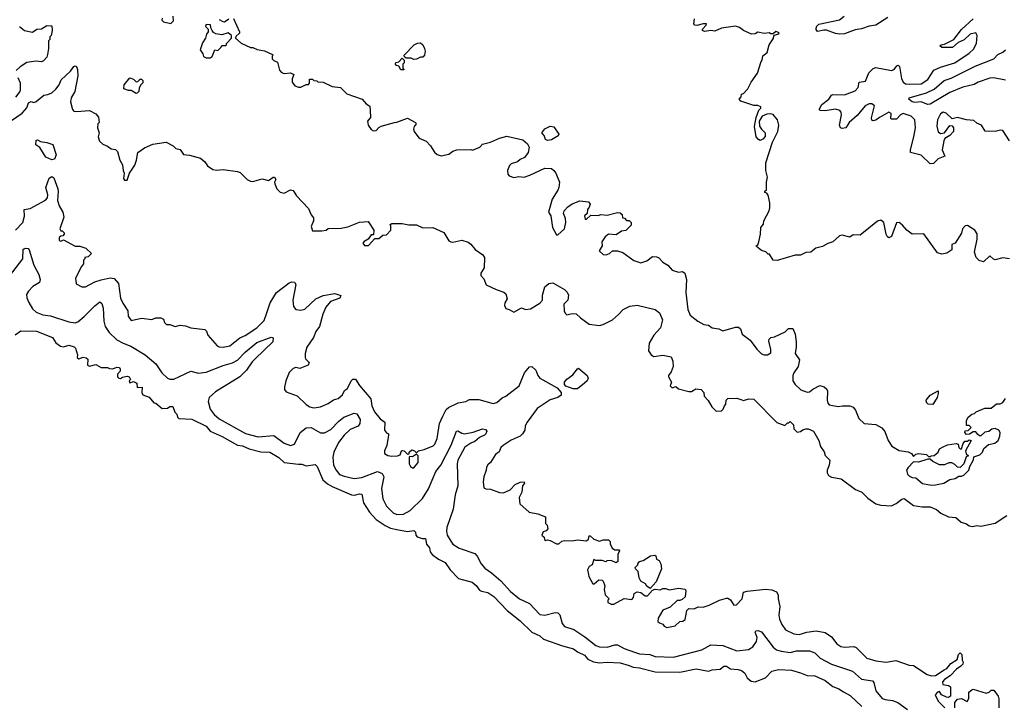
# Model space of a CAD drawing. Extents: x 2210602 to 2357277, y 510288 to 673808.
# Tile 267 of 464: x 2325907 to 2333496, y 565149 to 570418. Entities that reach past the tile are written whole.
import ezdxf

# ---------------------------------------------------------------- set-up
doc = ezdxf.new("R2010")
doc.units = 0

msp = doc.modelspace()

# ---------------------------------------------------------------- linework, layer by layer
at = {"layer": '0CON05XD'}
for points in [[(2327005, 570430), (2327002.5, 570415), (2327015, 570400), (2327071.7, 570388.3), (2327091.7, 570408.3), (2327090, 570445)], [(2332596.7, 570435), (2332506.7, 570375), (2332455, 570368.5), (2332395, 570346.2), (2332345, 570339.2), (2332265, 570308.2), (2332225.4, 570305.4), (2332195, 570310.5), (2332125, 570336.5), (2332105, 570337.5), (2332055.6, 570325.6), (2332045, 570342.5), (2332047.1, 570365), (2332065, 570382.1), (2332225, 570417.1), (2332262, 570445)], [(2325906.7, 570365), (2325945, 570333.8), (2326005, 570322.5), (2326040, 570345), (2326075, 570347.5), (2326115, 570372.5), (2326155, 570370), (2326157.5, 570335), (2326150, 570295), (2326140, 570285), (2326140, 570265), (2326130, 570255), (2326130, 570195), (2326121.7, 570148.3), (2326115, 570130), (2326089.3, 570100.7), (2326075, 570092.5), (2326035, 570097.5), (2325963, 570087), (2325910, 570055), (2325880, 570025)], [(2327375, 570122.5), (2327390, 570135), (2327410, 570185), (2327435, 570180), (2327460, 570205), (2327465, 570220), (2327495, 570220), (2327500, 570225), (2327500, 570235), (2327540, 570275), (2327540, 570295), (2327515, 570316.7), (2327465, 570300), (2327418.3, 570308.3), (2327400, 570320), (2327390, 570335), (2327380, 570355), (2327378.3, 570378.3), (2327345, 570380), (2327340, 570365), (2327360, 570345), (2327360, 570325), (2327347.5, 570305), (2327340, 570275), (2327315, 570240), (2327297.5, 570185), (2327317.5, 570155), (2327323.6, 570133.6), (2327345, 570122.5), (2327375, 570122.5)], [(2327445, 570420), (2327473, 570403), (2327485, 570402.5), (2327520, 570425)], [(2327555, 570427.5), (2327600, 570325), (2327600, 570315), (2327571.7, 570288.3), (2327570, 570275), (2327615, 570236.7), (2327685, 570203.3), (2327705, 570202.5), (2327737, 570187), (2327795, 570177.5), (2327855, 570150), (2327860, 570145), (2327853, 570137), (2327852.5, 570115), (2327865, 570102.5), (2327895, 570090), (2327908.3, 570028.3), (2327925, 570010), (2327945, 570003.3), (2327995, 570007.5), (2328020, 569995), (2328007, 569963), (2328007, 569937), (2328027, 569907), (2328055, 569896.7), (2328075, 569896.7), (2328115, 569917.5), (2328131.7, 569918.3), (2328141.7, 569928.3), (2328141.7, 569958.3), (2328165, 569960), (2328175, 569950), (2328197, 569947), (2328205, 569940), (2328245, 569937.5), (2328315, 569903.3), (2328380, 569895), (2328427.3, 569847.3), (2328546.7, 569805), (2328578.3, 569768.3), (2328605, 569750), (2328608.3, 569718.3), (2328610, 569665), (2328587.5, 569635), (2328592.5, 569605), (2328615, 569572.5), (2328635, 569560), (2328655, 569562.5), (2328674.1, 569585.9), (2328692.7, 569597.3), (2328795, 569626.2), (2328815, 569626.7), (2328895, 569657.5), (2328957.5, 569625), (2328962.5, 569615), (2328946.4, 569593.6), (2328941.2, 569575), (2328946.7, 569555), (2328975, 569516.7), (2328986.7, 569505), (2329040.3, 569480.3), (2329072.5, 569445), (2329105, 569396.2), (2329125, 569378.8), (2329155, 569368), (2329215, 569381.2), (2329245, 569403.8), (2329275, 569413.8), (2329385, 569417.5), (2329397, 569413), (2329453.6, 569436.4), (2329475, 569458.8), (2329535, 569473.3), (2329605, 569503.8), (2329660.7, 569519.3), (2329785, 569492.5), (2329821.7, 569461.7), (2329832.5, 569435), (2329827, 569393), (2329797.5, 569355), (2329765, 569340), (2329745, 569322.5), (2329694.1, 569305.9), (2329682.5, 569295), (2329667.5, 569255), (2329668.3, 569228.3), (2329680, 569215), (2329715, 569202.5), (2329755, 569208.8), (2329795, 569204), (2329839.7, 569220.3), (2329955, 569272.5), (2330005, 569270), (2330025, 569256.2), (2330040, 569235), (2330067.5, 569165), (2330062.5, 569125), (2330055, 569103.3), (2330011.2, 569035), (2329982.5, 568935), (2330000, 568905), (2330013.8, 568815), (2330045, 568760), (2330055, 568760), (2330106.2, 568805), (2330116.7, 568855), (2330113.3, 568885), (2330098.8, 568925), (2330104, 568945), (2330132, 568975), (2330165, 568998), (2330225, 569022), (2330290, 569015), (2330302.5, 568995), (2330297, 568973), (2330282.5, 568955), (2330280, 568925), (2330260, 568905), (2330265, 568880), (2330275, 568880), (2330308.3, 568911.7), (2330365, 568907.5), (2330385, 568917.5), (2330435, 568911.2), (2330515, 568932.5), (2330535, 568930), (2330550, 568915), (2330551.7, 568891.7), (2330568.3, 568888.3), (2330585, 568870), (2330605, 568870), (2330620, 568855), (2330620, 568835), (2330578.3, 568791.7), (2330545, 568786.7), (2330505, 568760), (2330445, 568763.8), (2330420, 568745), (2330392.5, 568705), (2330396.4, 568673.6), (2330373.3, 568635), (2330405, 568606.7), (2330427.5, 568605), (2330453.6, 568616.4), (2330475, 568636.7), (2330515, 568636), (2330555, 568624), (2330640.9, 568560.9), (2330695, 568544), (2330741.2, 568558.8), (2330785, 568591.4), (2330815, 568591.2), (2330830, 568585), (2330865, 568550), (2330903.3, 568525), (2330935, 568486.7), (2330985, 568472), (2331015, 568478), (2331033.3, 568465), (2331045.8, 568415), (2331040.8, 568315), (2331055.8, 568185), (2331075, 568140), (2331133.2, 568093.2), (2331179.5, 568069.5), (2331215, 568063.8), (2331245, 568044), (2331295, 568033.8), (2331325, 568020), (2331425, 568048.8), (2331448.3, 568048.3), (2331461.2, 568035), (2331475, 567993.3), (2331536.4, 567946.4), (2331588.3, 567878.3), (2331625, 567843.3), (2331643.9, 567833.9), (2331670, 567835), (2331695, 567850), (2331696.7, 567875), (2331680.7, 567939.3), (2331683.9, 567956.1), (2331695, 567967.5), (2331725, 567972.5), (2331807, 568013), (2331833, 568037), (2331866.4, 568036.4), (2331883.3, 567995), (2331892.5, 567935), (2331892.5, 567895), (2331882.5, 567845), (2331916.2, 567795), (2331906.7, 567745), (2331873.3, 567695), (2331866.7, 567675), (2331866.7, 567635), (2331882.5, 567605), (2331926.7, 567565), (2331975, 567546), (2331995, 567548.8), (2332019.2, 567570.8), (2332075, 567598), (2332108.3, 567588.3), (2332128.9, 567568.9), (2332134.2, 567555), (2332130.8, 567485), (2332135, 567462.5), (2332145, 567448.8), (2332215, 567436), (2332247.7, 567442.3), (2332305, 567440.8), (2332330.8, 567430.8), (2332347.7, 567407.7), (2332373.9, 567343.9), (2332416.4, 567306.4), (2332505, 567298), (2332551.2, 567271.2), (2332573.8, 567245), (2332600, 567175), (2332630, 567130), (2332641.7, 567121.7), (2332685, 567096.7), (2332755, 567087.5), (2332780, 567075), (2332795, 567050), (2332815, 567070), (2332835, 567073.3), (2332895, 567067.5), (2332911.7, 567051.7), (2332925, 567050), (2332933, 567057), (2332955, 567060), (2332986.4, 567083.6), (2332995, 567110), (2333023.8, 567126.2), (2333058.3, 567141.7), (2333125, 567152.5), (2333140, 567145), (2333145, 567120), (2333155, 567110), (2333165, 567110), (2333178.3, 567151.7), (2333191.7, 567168.3), (2333211.7, 567168.3), (2333225, 567180), (2333240, 567175), (2333197.5, 567095), (2333201.7, 567071.7), (2333220, 567055), (2333201.7, 567048.3), (2333183.3, 566995), (2333155, 566966.7), (2333135, 566970), (2333115, 566990), (2333091.7, 567001.7), (2333068.3, 567001.7), (2333035, 566986.7), (2332995, 566987.5), (2332945, 567012.5), (2332925, 567030), (2332905, 567030), (2332835, 567007.5), (2332795, 567010), (2332753.6, 566966.4), (2332742.5, 566945), (2332750, 566915), (2332765, 566900), (2332785, 566888.8), (2332815, 566886.7), (2332865, 566843.3), (2332935, 566830), (2332965, 566833.8)], [(2333535, 568573.3), (2333485, 568582.5), (2333425, 568567.5), (2333411.7, 568571.7), (2333385, 568597.5), (2333335, 568552.5), (2333301.7, 568561.7), (2333278.8, 568585), (2333266.2, 568625), (2333286.2, 568725), (2333286.4, 568766.4), (2333267.5, 568795), (2333211.7, 568831.7), (2333195, 568830), (2333172.5, 568805), (2333167, 568773), (2333117.5, 568695), (2333090, 568685), (2333092.5, 568645), (2333053, 568617), (2333015, 568610), (2332981.7, 568621.7), (2332875, 568766.7), (2332785, 568763.8), (2332743.3, 568795), (2332710, 568835), (2332685, 568853.8), (2332665, 568853.3), (2332625, 568747.5), (2332605, 568737.5), (2332594.3, 568744.3), (2332586, 568765), (2332567.5, 568855), (2332545, 568873.3), (2332517.5, 568865), (2332385, 568756), (2332331.7, 568758.3), (2332305, 568741.2), (2332246.1, 568756.1), (2332225, 568752.5), (2332175, 568706.7), (2332135, 568693.3), (2332095, 568668.8), (2332042.3, 568657.7), (2332005, 568626.7), (2331965, 568623.3), (2331925.9, 568604.1), (2331885, 568603.8), (2331745, 568561.2), (2331713.9, 568563.9), (2331685, 568610), (2331675, 568610), (2331658.3, 568628.3), (2331625, 568640), (2331585, 568670), (2331582.5, 568675), (2331596.7, 568683.3), (2331603.6, 568706.4), (2331615.9, 568764.1), (2331618, 568815), (2331639.5, 568840.5), (2331642.7, 568867.3), (2331683.8, 568945), (2331688.3, 568968.3), (2331688.8, 569005), (2331676.7, 569065), (2331665, 569080), (2331650, 569085), (2331650, 569095), (2331662.5, 569107.5), (2331662, 569165), (2331670.8, 569205), (2331658, 569255), (2331657.1, 569315), (2331710, 569475), (2331751.2, 569555), (2331758, 569605), (2331746.7, 569645), (2331715, 569686.7), (2331695, 569692.5), (2331665, 569690), (2331630, 569675), (2331607.5, 569635), (2331608.3, 569598.3), (2331623.6, 569573.6), (2331652.5, 569545), (2331653, 569517), (2331635, 569497.5), (2331615, 569487.5), (2331600, 569495), (2331582.5, 569515), (2331570, 569595), (2331583.3, 569665), (2331605, 569720), (2331620, 569735), (2331620, 569745), (2331596.4, 569756.4), (2331565, 569756.7), (2331465, 569790), (2331452.5, 569805), (2331467, 569823), (2331470, 569845), (2331485, 569850), (2331520, 569885), (2331543.9, 569936.1), (2331593.6, 570006.4), (2331622.5, 570095), (2331630, 570105), (2331635, 570140), (2331667.5, 570165), (2331683.3, 570225), (2331715, 570270), (2331721.7, 570298.3), (2331750, 570305), (2331760, 570315), (2331755, 570320), (2331735, 570327.5), (2331715, 570310), (2331695, 570310), (2331683, 570317), (2331645, 570312.5), (2331595, 570322.5), (2331575, 570308.8), (2331546.4, 570306.4), (2331485, 570334), (2331455, 570358.8), (2331425, 570368.8), (2331317, 570353), (2331265, 570330), (2331235, 570333.8), (2331185, 570326.7), (2331170, 570335), (2331170, 570345), (2331197.5, 570375), (2331200, 570385), (2331175, 570386.7), (2331125, 570373.3), (2331110, 570375), (2331102.5, 570385), (2331107.5, 570425)], [(2333095.6, 570204.4), (2333015, 570203.3), (2333000, 570215), (2333010, 570225), (2333035, 570230), (2333105.8, 570264.2), (2333165, 570342), (2333255.5, 570424.5)], [(2333536.7, 569485), (2333483.6, 569563.6), (2333466.4, 569566.4), (2333425, 569556.7), (2333348.3, 569558.3), (2333320, 569605), (2333285, 569620), (2333261.7, 569641.7), (2333203.6, 569646.4), (2333135, 569663.8), (2333093, 569653), (2333047.3, 569697.3), (2333025, 569703.8), (2333005, 569691.2), (2332980.6, 569645), (2332975.9, 569595.9), (2332985, 569552.5), (2333005, 569540), (2333033.6, 569546.4), (2333075, 569602.5), (2333095, 569600), (2333103, 569583), (2333103, 569557), (2333075.8, 569524.2), (2333038.3, 569501.7), (2333028.8, 569485), (2333016.2, 569415), (2333037.5, 569365), (2332985.9, 569344.1), (2332949.5, 569310.5), (2332925, 569306.7), (2332853.6, 569373.6), (2332773.8, 569395), (2332771.4, 569415), (2332799.4, 569515), (2332810.6, 569585), (2332805.7, 569645), (2332776.7, 569675), (2332715, 569693.8), (2332695.8, 569684.2), (2332665, 569650), (2332625, 569650), (2332620, 569655), (2332622.5, 569695), (2332605, 569703.8), (2332533.3, 569665), (2332505, 569642.5), (2332485, 569637.5), (2332473.9, 569643.9), (2332471.7, 569661.7), (2332496.2, 569755), (2332475, 569770), (2332455, 569769.4), (2332424.2, 569755), (2332361.4, 569678.6), (2332300.8, 569625), (2332275.5, 569584.5), (2332245, 569578.8), (2332234.2, 569584.2), (2332226, 569605), (2332241.9, 569685), (2332238.6, 569705), (2332228.5, 569718.5), (2332195, 569729.4), (2332115, 569714), (2332077, 569717), (2332067.5, 569725), (2332090, 569765), (2332143.8, 569805), (2332163.3, 569836.7), (2332175, 569840.8), (2332265, 569838.6), (2332345, 569870), (2332368.8, 569895), (2332376.7, 569935), (2332425.5, 569944.5), (2332452, 570008), (2332485, 570040.6), (2332505, 570049.4), (2332625, 570026), (2332645.8, 570034.2), (2332667, 570063), (2332677, 570067), (2332688, 570058), (2332704.4, 569964.4), (2332716.2, 569935), (2332735, 569924.3), (2332765, 569920), (2332855.5, 569924.5), (2332905, 569956), (2332952, 570028), (2333005, 570052), (2333115, 570084.3), (2333225, 570160), (2333258.8, 570191.2), (2333281.2, 570235), (2333286.2, 570295), (2333275, 570317.5), (2333233.3, 570306.7), (2333186.8, 570263.2), (2333139.1, 570240.9), (2333095.6, 570204.4)], [(2328945, 570110), (2328925, 570120), (2328885, 570120), (2328871.7, 570131.7), (2328870, 570145), (2328947.5, 570225), (2328972.7, 570237.3), (2328995, 570240), (2329013.3, 570225), (2329027.5, 570195), (2329032.5, 570175), (2329027.5, 570145), (2329015, 570130), (2328995, 570130), (2328965, 570112.5), (2328945, 570110)], [(2333505, 569952.5), (2333411.4, 569968.6), (2333385, 569967.5), (2333295, 569936.2), (2333262.7, 569917.3), (2333175, 569896.8), (2333075, 569856.1), (2332925, 569767.5), (2332905, 569764), (2332885, 569772.5), (2332855, 569785.7), (2332805, 569780), (2332785, 569784.4), (2332758.8, 569805), (2332762.5, 569815), (2332896.9, 569853.1), (2332955, 569881.5), (2333031.7, 569948.3), (2333085, 569967.5), (2333271.5, 570058.5), (2333413.9, 570116.1), (2333445, 570150), (2333485, 570168.6), (2333504.2, 570185)], [(2325845, 569640), (2325925, 569697.5), (2325962.5, 569737.5), (2325974, 569776), (2325995, 569787.5), (2326015, 569780), (2326035, 569787.5), (2326092.5, 569835), (2326125, 569840), (2326155, 569854.3), (2326186.6, 569883.4), (2326210.8, 569915), (2326226, 569955), (2326298.3, 570021.7), (2326325, 570057.5), (2326335, 570062.5), (2326345, 570057.5), (2326353.6, 570033.6), (2326356, 569985), (2326331.4, 569865), (2326304.2, 569815), (2326298, 569785), (2326313.3, 569725), (2326325, 569712.5), (2326345, 569710), (2326445, 569716.7), (2326493, 569693), (2326515, 569667.5), (2326520, 569625), (2326510, 569615), (2326507.5, 569585), (2326520, 569545), (2326512.5, 569515), (2326522.5, 569482.5), (2326547.5, 569457.5), (2326583.6, 569443.6), (2326612.3, 569422.3), (2326646.1, 569416.1), (2326660.7, 569400.7), (2326680, 569335), (2326699.3, 569299.3), (2326703.3, 569255), (2326712.5, 569235), (2326707.5, 569195), (2326715, 569180), (2326735, 569180), (2326752.5, 569235), (2326793.6, 569296.4), (2326808, 569335), (2326817.5, 569395), (2326868.8, 569431.2), (2326932.3, 569457.7), (2327035, 569473.3), (2327090, 569445), (2327110, 569425), (2327145, 569417.5), (2327169.3, 569379.3), (2327215, 569373.3), (2327300.7, 569350.7), (2327333, 569323), (2327355, 569292.5), (2327395, 569262.5), (2327425, 569257.5), (2327475, 569262.5), (2327586.4, 569246.4), (2327605, 569240), (2327660, 569185), (2327685, 569173.3), (2327705, 569170), (2327775, 569190), (2327825, 569177.5), (2327860, 569205), (2327870, 569205), (2327880, 569185), (2327870, 569165), (2327873, 569153), (2327890, 569115), (2327915, 569087.5), (2327945, 569080), (2327995, 569106.7), (2328015, 569102.5), (2328040.7, 569060.7), (2328133.6, 568963.6), (2328153.9, 568913.9), (2328171.7, 568891.7), (2328171.7, 568868.3), (2328152.5, 568825), (2328165, 568790), (2328235, 568790), (2328270, 568795), (2328285, 568807.5), (2328385, 568811.2), (2328435, 568820), (2328525, 568856.2), (2328591.7, 568861.7), (2328637.5, 568795), (2328635, 568760), (2328615, 568760), (2328593.9, 568726.1), (2328561.7, 568708.3), (2328552.5, 568695), (2328565, 568677.5), (2328595, 568677.5), (2328645, 568730), (2328675, 568732.5), (2328705, 568757.5), (2328735, 568760), (2328767.5, 568795), (2328767.5, 568827.5), (2328761.7, 568838.3), (2328775, 568847.5), (2328803, 568847), (2328855, 568846.2), (2328906.4, 568836.4), (2328965, 568837.5), (2329015, 568813.3), (2329090, 568815), (2329175, 568776.7), (2329213.9, 568713.9), (2329230, 568705), (2329245, 568703.3), (2329315, 568718.8), (2329363.6, 568703.6), (2329385, 568687.5), (2329417, 568647), (2329477.5, 568605), (2329488.8, 568585), (2329487.5, 568505), (2329460, 568465), (2329460, 568445), (2329485, 568420), (2329502.5, 568375), (2329578.3, 568338.3), (2329637.7, 568317.7), (2329653.6, 568303.6), (2329663.3, 568265), (2329646.7, 568235), (2329643.3, 568215), (2329655, 568192.5), (2329680, 568185), (2329715, 568162.5), (2329773.6, 568196.4), (2329806.4, 568183.6), (2329845, 568190), (2329915, 568232.5), (2329937.5, 568255), (2329937.5, 568295), (2329955, 568357.5), (2329985, 568383.3), (2330015, 568390), (2330105, 568337.5), (2330126.4, 568316.4), (2330137.5, 568295), (2330132.5, 568255), (2330100, 568225), (2330102.5, 568175), (2330110, 568155), (2330125, 568142.5), (2330165, 568152.5), (2330195, 568150), (2330229.2, 568119.2)], [(2328865, 570030), (2328845, 570032.5), (2328828.3, 570058.3), (2328810, 570065), (2328803.3, 570075), (2328805, 570087.5), (2328828.3, 570091.7), (2328855, 570120), (2328870, 570105), (2328870, 570085), (2328860, 570075), (2328860, 570045), (2328870, 570035), (2328865, 570030)], [(2325893, 569973), (2325911.7, 569931.7), (2325911.7, 569878.3), (2325907, 569863), (2325875, 569820)], [(2326805, 569850), (2326765, 569872.5), (2326745, 569872.5), (2326710, 569885), (2326713.3, 569915), (2326755, 569970), (2326785, 569960), (2326805, 569940), (2326818.3, 569941.7), (2326835, 569960), (2326845, 569960), (2326855, 569950), (2326855, 569930), (2326840, 569915), (2326828.3, 569891.7), (2326825.9, 569864.1), (2326815, 569853.3), (2326805, 569850)], [(2329975, 569487.5), (2329960, 569495), (2329950, 569525), (2329932.5, 569545), (2329955, 569577.5), (2329995, 569596.2), (2330025, 569592.5), (2330062.5, 569535), (2330057.3, 569522.7), (2330005, 569492.5), (2329975, 569487.5)], [(2326155, 569337.5), (2326108.6, 569358.6), (2326061.7, 569431.7), (2326032.3, 569452.3), (2326035, 569490), (2326045, 569492.5), (2326068.3, 569478.3), (2326115, 569472), (2326161.2, 569455), (2326188, 569375), (2326175, 569343.3), (2326155, 569337.5)], [(2325874.3, 568795), (2325930, 568855), (2325943.6, 568903.6), (2325942.5, 568955), (2325986.7, 568963.3), (2326105, 569027.5), (2326122.5, 569045), (2326123, 569067), (2326108, 569125), (2326135, 569196.7), (2326155, 569210), (2326169.5, 569199.5), (2326200, 569115), (2326203.8, 569095), (2326198.8, 569025), (2326212.3, 568982.3), (2326238.8, 568935), (2326246.2, 568895), (2326217.5, 568805), (2326225, 568790), (2326235, 568790), (2326250, 568775), (2326250, 568765), (2326238.3, 568751.7), (2326225, 568750), (2326211.7, 568738.3), (2326210, 568715), (2326225, 568710), (2326245, 568720), (2326335, 568672.5), (2326371.7, 568671.7), (2326417, 568657), (2326460, 568615), (2326435, 568590), (2326410, 568585), (2326410, 568575), (2326400, 568565), (2326400, 568535), (2326382.5, 568515), (2326337.5, 568425), (2326343, 568383), (2326385, 568357.5), (2326415, 568357.5), (2326485, 568396.7), (2326536.2, 568413.8), (2326605, 568429.2), (2326635, 568424.2), (2326668.8, 568385), (2326685, 568272.5), (2326701.7, 568231.7), (2326740, 568175), (2326743.6, 568133.6), (2326765, 568100), (2326847, 568117), (2326925, 568107.5), (2326955, 568120), (2326995, 568120), (2327015, 568110), (2327023, 568083), (2327038.3, 568068.3), (2327065, 568067.5), (2327105, 568052.5), (2327145, 568062.5), (2327185, 568057.5), (2327225, 568042.5), (2327335, 568030), (2327346.7, 568016.7), (2327357.5, 567985), (2327430, 567905), (2327445, 567896.2), (2327475, 567892.5), (2327526.7, 567905), (2327603.3, 567965), (2327645, 567984.3), (2327735, 568041.9), (2327790.9, 568099.1), (2327812.8, 568157.2), (2327836.7, 568235), (2327885, 568314.3), (2327985, 568388.6), (2328005, 568397.5), (2328025.8, 568395.8), (2328035.9, 568375.9), (2328012.5, 568255), (2328017.7, 568207.7), (2328035, 568183.3), (2328075, 568178), (2328105, 568186.2), (2328190, 568265), (2328245, 568292), (2328335, 568306.2), (2328381.7, 568291.7), (2328375, 568272.5), (2328302.5, 568245), (2328267.5, 568202.5), (2328243, 568147), (2328216.8, 568053.2), (2328189.2, 568015), (2328171.2, 567968.8), (2328121.2, 567895), (2328107.5, 567845), (2328107.5, 567815), (2328110, 567805), (2328137.5, 567775), (2328130, 567755), (2328065, 567730), (2328035, 567736.7), (2328015, 567730), (2327985, 567697.5), (2327969.3, 567660.7), (2327957.5, 567635), (2327947.5, 567585), (2327948.3, 567568.3), (2327960, 567550), (2328045, 567517.5), (2328115, 567452.5), (2328144.1, 567434.1), (2328175, 567426.7), (2328226.4, 567433.6), (2328285, 567460), (2328325, 567486.7), (2328360.7, 567499.3), (2328393.9, 567526.1), (2328410.7, 567559.3), (2328432.5, 567575), (2328462.5, 567635), (2328475, 567647.5), (2328496.1, 567646.1), (2328525, 567597.5), (2328614, 567495), (2328621.7, 567441.7), (2328642, 567395), (2328685, 567342.5), (2328720, 567315), (2328717.5, 567255), (2328735, 567232.5), (2328750, 567225), (2328750, 567215), (2328736.7, 567135), (2328717.5, 567095), (2328717.5, 567075), (2328745, 567060), (2328775, 567053.3), (2328820, 567055), (2328840, 567065), (2328850, 567095), (2328857, 567097), (2328870, 567095), (2328895, 567070), (2328908.3, 567071.7), (2328910, 567085), (2328928.3, 567101.7), (2328950, 567095), (2328965, 567080), (2328980, 567095), (2329025, 567103.8), (2329095, 567133.8), (2329106.2, 567145), (2329125, 567190), (2329142.5, 567305), (2329167, 567363), (2329195, 567413.3), (2329212.2, 567427.8), (2329287.5, 567465), (2329345, 567476), (2329375, 567491.2), (2329445, 567490), (2329555, 567460), (2329585, 567466.2), (2329625, 567503.8), (2329655, 567516.7), (2329756.2, 567595), (2329798, 567695), (2329835, 567742), (2329855, 567744.2), (2329885.4, 567715.4), (2329900, 567675), (2329915, 567654), (2330050.7, 567580.7), (2330079.4, 567545), (2330080, 567525), (2330055, 567505.8), (2329995, 567488), (2329895, 567420), (2329817.5, 567315), (2329803, 567287), (2329800, 567255), (2329782.5, 567225), (2329765, 567207.5), (2329695, 567177.5), (2329632.5, 567135)], [(2325827.8, 568442.2), (2325930, 568575), (2325935, 568650), (2325955, 568658), (2325972.5, 568655), (2325981.2, 568645), (2326015.7, 568525), (2326054, 568455), (2326065.8, 568415), (2326058.7, 568391.3), (2326008.8, 568361.2), (2325974.4, 568325.6), (2325960.3, 568299.7), (2325962, 568275), (2325977, 568237), (2326005, 568188), (2326034.5, 568164.5), (2326085, 568142.2), (2326145, 568134.4), (2326285, 568088.1), (2326335, 568080.8), (2326355, 568088), (2326405, 568129.2), (2326485, 568212.5), (2326525, 568243.3), (2326539.5, 568229.5), (2326549.2, 568195), (2326554.4, 568094.4), (2326565, 568053.8), (2326596.3, 568006.3), (2326655, 567950), (2326703.8, 567923.8), (2326762.4, 567902.4), (2326873.8, 567835), (2326955, 567766), (2327002.5, 567695), (2327045.5, 567655.5), (2327065, 567645.8), (2327095, 567647.5), (2327225, 567708), (2327285, 567694.3), (2327345, 567701.9), (2327475, 567751.5), (2327548.3, 567771.7), (2327585.9, 567794.1), (2327645, 567854.3), (2327735, 567930.8), (2327845, 567970), (2327860, 567965), (2327857.5, 567935), (2327722, 567805), (2327698.5, 567781.5), (2327655, 567717.1), (2327603.9, 567666.1), (2327415, 567548.6), (2327368.6, 567505), (2327360, 567475), (2327374.4, 567415), (2327407.1, 567375), (2327445, 567341.9), (2327647.8, 567227.8), (2327745, 567202.2), (2327865, 567212.5), (2327946.2, 567155), (2327995, 567135.7), (2328025, 567146.2), (2328068.1, 567235), (2328115, 567272.2), (2328153.4, 567273.4), (2328225, 567232.9), (2328255, 567233.3), (2328305, 567260), (2328367.5, 567322.5), (2328405, 567354.2), (2328485, 567383.8), (2328505, 567380), (2328532.2, 567335), (2328528.6, 567305), (2328515, 567286), (2328455, 567258), (2328408.8, 567215), (2328365, 567158.8), (2328329.4, 567085), (2328320, 567045), (2328325.6, 566985), (2328345.7, 566945), (2328373.1, 566913.1), (2328408.3, 566898.3), (2328485, 566881.8), (2328545, 566889.1), (2328665, 566934.2), (2328700.3, 566920.3), (2328712.5, 566895), (2328695.7, 566805), (2328705.8, 566725), (2328735, 566668), (2328785, 566618), (2328815, 566604.3), (2328865, 566606.9), (2328916, 566634), (2329012, 566728), (2329057.5, 566802.5), (2329115, 566936), (2329152.2, 566985), (2329232.4, 567137.6), (2329273, 567247), (2329285, 567250), (2329315, 567230), (2329335, 567225.8), (2329401.9, 567238.1), (2329473.9, 567263.9), (2329498.3, 567258.3), (2329506.7, 567246.7), (2329500, 567225), (2329490, 567215), (2329451.7, 567198.3), (2329415, 567165.7), (2329383.8, 567155), (2329337.9, 567122.1), (2329285, 567023.3), (2329279.5, 566995), (2329283.5, 566825), (2329263.3, 566755), (2329246.7, 566645), (2329198.9, 566505), (2329195.7, 566475.7), (2329202.9, 566445), (2329229.2, 566399.2), (2329246.1, 566376.1), (2329295, 566344), (2329415, 566303.3), (2329434.1, 566284.1), (2329462.7, 566222.7), (2329491.3, 566191.3), (2329543.3, 566155), (2329615, 566092), (2329690.2, 566010.2), (2329758.8, 565955), (2329836.8, 565916.8), (2329915, 565834.2), (2329955, 565827.1), (2330035, 565849.2), (2330055, 565846.2), (2330070.3, 565830.3), (2330088.6, 565765), (2330105, 565742), (2330177.6, 565717.6), (2330262.2, 565662.2), (2330346.2, 565595), (2330375, 565584.4), (2330435, 565581.9), (2330495, 565598.6), (2330515, 565598.6), (2330565, 565570.8), (2330645, 565542.2), (2330685, 565530.9), (2330764.4, 565524.4), (2330805, 565510), (2330945, 565504.4), (2331165, 565561.9), (2331235, 565599.2), (2331327.5, 565595), (2331435, 565552.2), (2331525, 565564.4), (2331558, 565585), (2331585, 565626.2), (2331590, 565655), (2331574.2, 565695.8), (2331581.7, 565708.3), (2331595, 565711.2), (2331625, 565698.8), (2331715, 565582.5), (2331741.1, 565561.1), (2331775, 565549.5), (2331845, 565539.4), (2331895, 565552.5), (2331995, 565552), (2332035, 565538), (2332075.5, 565495.5), (2332165, 565450.6), (2332325, 565395.7), (2332395, 565334.2), (2332480.7, 565320.7), (2332490, 565310), (2332505, 565243.8), (2332555, 565186), (2332577, 565177), (2332635, 565169.2), (2332675, 565154.4), (2332749.8, 565099.8)], [(2330229.2, 568119.2), (2330295, 568072), (2330375, 568062), (2330405, 568069.2), (2330475, 568104.2), (2330523.3, 568145), (2330557.5, 568185), (2330610.7, 568209.3), (2330665, 568217.1), (2330803.6, 568183.6), (2330839.3, 568159.3), (2330862.5, 568105), (2330845, 568042.5), (2330794.2, 567985.8), (2330757.5, 567925), (2330753.3, 567865), (2330773.6, 567833.6), (2330795, 567822.5), (2330865, 567832.5), (2330928.3, 567818.3), (2330940, 567785), (2330942.5, 567745), (2330927, 567703), (2330907.5, 567675), (2330907.5, 567665), (2330930, 567625), (2330920, 567595), (2330935, 567580), (2330965, 567590), (2330985, 567572.5), (2331065, 567552.5), (2331085, 567552.5), (2331118.3, 567571.7), (2331158.3, 567568.3), (2331180, 567545), (2331182.5, 567515), (2331213.9, 567483.9), (2331242.5, 567435), (2331275, 567400), (2331315, 567402.5), (2331330, 567415), (2331338.3, 567441.7), (2331350, 567455), (2331352.5, 567485), (2331365, 567497.5), (2331435, 567500), (2331472.5, 567487.5), (2331485, 567483.3), (2331526.1, 567496.1), (2331565, 567493.3), (2331743.6, 567313.6), (2331805, 567290), (2331825, 567310), (2331835, 567310), (2331845, 567320), (2331870, 567295), (2331873, 567263), (2331898.3, 567238.3), (2331925, 567242.5), (2331943, 567257), (2331965, 567263.3), (2331985, 567263.3), (2332025, 567246.7), (2332066.2, 567175), (2332078.3, 567128.3), (2332106.1, 567086.1), (2332115, 567060), (2332151.7, 567021.7), (2332146.7, 566985), (2332130, 566945), (2332130, 566925), (2332140, 566905), (2332165, 566892.5), (2332238.3, 566878.3), (2332347.9, 566797.9), (2332398.8, 566775), (2332445, 566728.8), (2332505, 566686.7), (2332545, 566676.2), (2332625, 566671.2), (2332662.3, 566687.7), (2332705, 566723.3), (2332725, 566726.2), (2332795, 566674.2), (2332863.2, 566663.2), (2332925, 566662.9), (2332972.1, 566642.1), (2333006.2, 566615), (2333065, 566586), (2333121.7, 566581.7), (2333162.5, 566545), (2333205, 566531.2), (2333226.1, 566516.1), (2333251.7, 566511.7), (2333285, 566520), (2333315, 566513.8), (2333425, 566538), (2333515, 566596.7)], [(2325871.7, 567988.3), (2325915, 568020), (2326036.1, 568016.1), (2326158.8, 567968.8), (2326185, 567927.5), (2326220.5, 567900.5), (2326243.6, 567896.4), (2326285, 567909.2), (2326326.1, 567896.1), (2326337.5, 567885), (2326352.5, 567835), (2326350, 567815), (2326363, 567803), (2326395, 567817.5), (2326418.3, 567811.7), (2326431.7, 567801.7), (2326430, 567755), (2326445, 567747.5), (2326495, 567760), (2326535, 567737.5), (2326585, 567737.5), (2326598.3, 567728.3), (2326625, 567727.5), (2326655, 567740), (2326675, 567737.5), (2326682.5, 567725), (2326681.7, 567708.3), (2326660, 567685), (2326660, 567665), (2326670, 567655), (2326685, 567652.5), (2326698.3, 567661.7), (2326735, 567670), (2326750, 567665), (2326760, 567645), (2326750, 567635), (2326755, 567620), (2326785, 567630), (2326810, 567615), (2326811.7, 567581.7), (2326850, 567585), (2326847.5, 567545), (2326857, 567527), (2326905, 567507.5), (2326940, 567465), (2326955, 567462.5), (2327005, 567420), (2327045, 567422.5), (2327065, 567437.5), (2327086.4, 567436.4), (2327103, 567393), (2327118.3, 567378.3), (2327123, 567353), (2327133, 567343), (2327235, 567337.5), (2327343.8, 567285), (2327375.6, 567245.6), (2327468.8, 567205), (2327585, 567138.6), (2327625, 567133.1), (2327675, 567109.5), (2327765, 567086.5), (2327835, 567085.7), (2327905, 567044.3), (2327944.4, 567004.4), (2328055, 566991.9), (2328081.7, 566991.7), (2328115, 566980), (2328185, 566990), (2328198.8, 566975), (2328242.4, 566872.4), (2328279.3, 566839.3), (2328315, 566818.6), (2328465, 566755.8), (2328487.3, 566752.7), (2328525, 566764), (2328545, 566760), (2328556, 566695), (2328603.2, 566623.2), (2328654.5, 566564.5), (2328725, 566518.6), (2328765, 566498.6), (2328815, 566487.1), (2328896.4, 566473.6), (2328945, 566480), (2328957, 566467), (2328960, 566445), (2328971.7, 566431.7), (2329008.3, 566418.3), (2329035, 566420), (2329043.3, 566375), (2329065.9, 566345.9), (2329071.2, 566315), (2329085.8, 566295.8), (2329135, 566258.8), (2329185, 566233.3), (2329225, 566176.7), (2329289.5, 566109.5), (2329395, 566082.5), (2329425, 566056), (2329451.1, 566021.1), (2329465, 566012.5), (2329515, 566002.5), (2329561.3, 565971.3), (2329664, 565865), (2329765, 565784.2), (2329855, 565696), (2329915, 565670), (2329945, 565643.3), (2330091.2, 565591.2), (2330175, 565568.8), (2330205.8, 565545.8), (2330259.8, 565519.8), (2330285, 565490), (2330329.1, 565469.1), (2330375, 565461.1), (2330435, 565466.9), (2330535, 565459.5), (2330605, 565441.1), (2330635, 565427.1), (2330685, 565421.9), (2330805, 565391.4), (2330995, 565388), (2331120, 565415), (2331215, 565396.2), (2331245, 565407.1), (2331305, 565411.2), (2331335, 565433.8), (2331355, 565436), (2331385, 565414), (2331445, 565410), (2331471.2, 565401.2), (2331495, 565380), (2331515, 565344), (2331545, 565320), (2331574.2, 565314.2), (2331655, 565346), (2331705, 565396.2), (2331755, 565408.8), (2331855, 565404.2), (2331925, 565384.2), (2331975, 565362), (2332035, 565360), (2332115.5, 565325.5), (2332175, 565278.8), (2332221.2, 565261.2), (2332255, 565236.2), (2332308.8, 565208.8), (2332398.8, 565125)], [(2330171.7, 567571.7), (2330115, 567592), (2330106.2, 567605), (2330106.1, 567623.9), (2330123.2, 567646.8), (2330169.7, 567680.3), (2330205, 567727.5), (2330215, 567732.5), (2330281.2, 567675), (2330288.8, 567655), (2330280, 567635), (2330261.2, 567615), (2330205, 567572), (2330171.7, 567571.7)], [(2332945, 567451.4), (2332910, 567455), (2332896.4, 567466.4), (2332892.5, 567485), (2332925, 567522.5), (2332985, 567557.5), (2332987, 567537), (2332978.8, 567505), (2332945, 567451.4)], [(2332965, 566833.8), (2333030, 566845), (2333076.1, 566873.9), (2333117.7, 566882.3), (2333145, 566900), (2333165, 566898.8), (2333184.1, 566905.9), (2333222.5, 566945), (2333230, 566975), (2333257.5, 567025), (2333261.7, 567048.3), (2333307.5, 567065), (2333326.7, 567085), (2333337.5, 567112.5), (2333375, 567142.5), (2333422.5, 567155), (2333447.5, 567175), (2333461.7, 567208.3), (2333462.5, 567235), (2333452.5, 567255), (2333426.4, 567266.4), (2333398.3, 567261.7), (2333377, 567243), (2333345, 567237.5), (2333315, 567210), (2333305, 567210), (2333290.7, 567220.7), (2333275, 567240), (2333255, 567240), (2333227, 567223), (2333205, 567220), (2333192.5, 567235), (2333195, 567250), (2333217.5, 567252.5), (2333240, 567275), (2333225, 567290), (2333205, 567290), (2333203.9, 567326.1), (2333215, 567352.5), (2333245, 567377.5), (2333267, 567383), (2333280, 567395), (2333345, 567423.3), (2333395, 567423.3), (2333435, 567456.7), (2333465, 567457.5), (2333485, 567467.5), (2333505, 567497.5)], [(2329632.5, 567135), (2329615, 567120), (2329603, 567087), (2329575, 567067.5), (2329536.1, 567003.9), (2329515, 566987.5), (2329505, 566970), (2329502.5, 566945), (2329483.8, 566895), (2329480, 566855), (2329485, 566810), (2329500.7, 566800.7), (2329535, 566800), (2329605, 566773.3), (2329635, 566770), (2329686.1, 566793.9), (2329725, 566836.2), (2329765, 566852.5), (2329796.2, 566856.2), (2329797.5, 566845), (2329782.5, 566825), (2329776.7, 566775), (2329757.5, 566735), (2329762.5, 566685), (2329833, 566623), (2329899.3, 566609.3), (2329960, 566585), (2329960, 566535), (2329971.7, 566521.7), (2329976.4, 566493.6), (2329965, 566477.5), (2329940.7, 566469.3), (2329930, 566445), (2329948.3, 566428.3), (2329951.7, 566411.7), (2329963, 566403), (2329975, 566407.5), (2329995, 566402.5), (2330045, 566377.5), (2330061.7, 566378.3), (2330085, 566397.5), (2330105, 566402.5), (2330165, 566400), (2330205, 566407.5), (2330275, 566400), (2330290, 566415), (2330295, 566440), (2330305, 566440), (2330333, 566413), (2330375, 566397.5), (2330405, 566410), (2330445, 566410), (2330457.5, 566395), (2330458.3, 566378.3), (2330473.6, 566343.6), (2330495, 566332.5), (2330525, 566332.5), (2330530, 566325), (2330517.5, 566295), (2330517.5, 566242.5), (2330505, 566232.5), (2330465, 566250), (2330433, 566247), (2330425, 566240), (2330395, 566248.8), (2330348.3, 566248.3), (2330332.5, 566257.5), (2330320, 566215), (2330297, 566203), (2330283.6, 566176.4), (2330290.7, 566140.7), (2330292.5, 566125), (2330325, 566070), (2330335, 566070), (2330370.7, 566099.3), (2330395, 566097.5), (2330405, 566090), (2330417.5, 566055), (2330412.5, 566025), (2330420, 565985), (2330450, 565955), (2330440, 565945), (2330440, 565925), (2330465, 565912.5), (2330487, 565913), (2330565, 565957.5), (2330625, 565950), (2330636.7, 565963.3), (2330642.5, 565995), (2330665, 566007.5), (2330695, 566002.5), (2330728.3, 565978.3), (2330745, 565977.5), (2330785, 566020), (2330805, 566027.5), (2330843, 566023), (2330865, 566033.3), (2330883.6, 566033.6), (2330915, 566022.5), (2330985, 566036.7), (2331035, 566027.5), (2331040, 566015), (2331035, 565970), (2331011.7, 565948.3), (2330995, 565940), (2330975, 565940), (2330920.7, 565889.3), (2330863.9, 565866.1), (2330827.5, 565805), (2330825, 565780), (2330838.3, 565768.3), (2330865, 565760), (2330873.6, 565743.6), (2330895, 565733.3), (2330960, 565745), (2330995, 565780), (2331017, 565783), (2331036.4, 565793.6), (2331050, 565865), (2331065, 565880), (2331105, 565877.5), (2331135, 565892.5), (2331175, 565890), (2331220, 565905), (2331300, 565945), (2331355, 565960), (2331365, 565960), (2331385.9, 565945.9), (2331410, 565905), (2331431.7, 565908.3), (2331475.9, 565954.1), (2331485.9, 566004.1), (2331515, 566014.3), (2331655, 566028.6), (2331705, 566022.9), (2331739.1, 566009.1), (2331753.8, 565985), (2331752, 565955), (2331766.1, 565893.9), (2331758.3, 565828.3), (2331763.6, 565796.4), (2331780, 565755), (2331808.8, 565715), (2331872.5, 565685), (2331915, 565678), (2331973.9, 565696.1), (2332045, 565706.2), (2332114.1, 565694.1), (2332165, 565660), (2332206.1, 565606.1), (2332236.1, 565586.1), (2332265, 565581.2), (2332335, 565586.7), (2332355, 565580), (2332435, 565497.5), (2332505, 565476.2), (2332585, 565466.2), (2332659.3, 565479.3), (2332763.6, 565443.6), (2332795, 565440), (2332901.7, 565371.7), (2332935, 565360), (2332965, 565362.5), (2333033.3, 565406.7), (2333053, 565417), (2333083.6, 565456.4), (2333133, 565487), (2333142.5, 565525), (2333155, 565537.5), (2333167.5, 565525), (2333170.7, 565480.7), (2333177.5, 565465), (2333175, 565450), (2333160, 565435), (2333127, 565413), (2333079.3, 565360.7), (2333035, 565333.3), (2333020, 565315), (2333023, 565293), (2333066.4, 565286.4), (2333080, 565275), (2333080, 565205), (2333065, 565192.5), (2333050, 565195), (2333012.5, 565215), (2332995, 565240), (2332980, 565235), (2332963.3, 565215), (2332986.4, 565166.4), (2333037.5, 565115)], [(2328945, 566962.5), (2328977.5, 567005), (2328977.5, 567055), (2328965, 567070), (2328935, 567047.5), (2328915, 567050), (2328910, 567045), (2328910, 566995), (2328920, 566975), (2328935, 566962.5), (2328945, 566962.5)], [(2330765, 566032.5), (2330740.7, 566050.7), (2330729.3, 566069.3), (2330695, 566090), (2330682.5, 566115), (2330672.5, 566165), (2330652.5, 566185), (2330650, 566195), (2330670, 566215), (2330670, 566225), (2330685, 566242.5), (2330711.7, 566248.3), (2330770, 566285), (2330801.7, 566291.7), (2330810, 566285), (2330815, 566260), (2330835, 566250), (2330847.5, 566225), (2330853.3, 566185), (2330812.5, 566085), (2330765, 566032.5)], [(2333113.3, 565115), (2333113.3, 565155), (2333135, 565180), (2333167, 565187), (2333208.3, 565161.7), (2333222.5, 565185), (2333223.3, 565235), (2333245, 565253.3), (2333255, 565256.7), (2333355, 565227.5), (2333380, 565235), (2333395, 565250), (2333415, 565250), (2333447.5, 565205), (2333453, 565183), (2333452.5, 565115)]]:
    msp.add_lwpolyline(points, dxfattribs=at)

doc.saveas('drawing.dxf')
